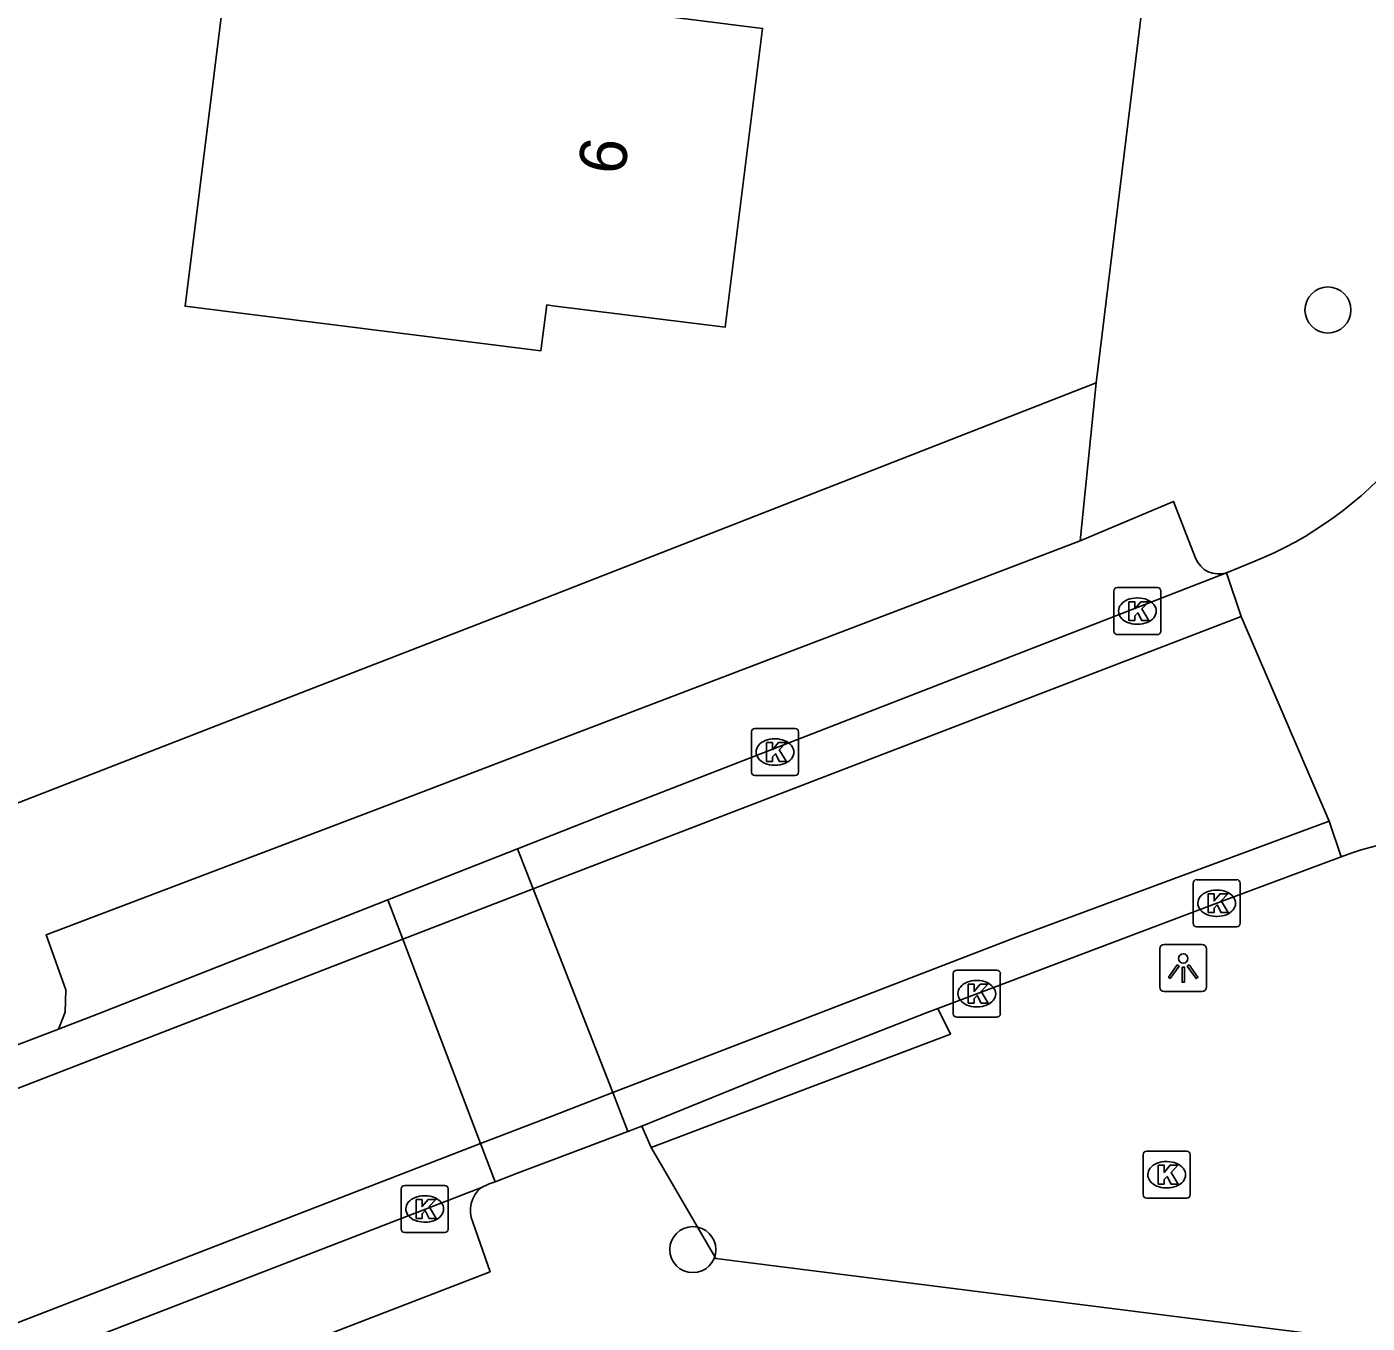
# Model space of a CAD drawing. Extents: x 161696 to 162377, y 380761 to 381673.
# Drawn here: x 161988.83 to 162017.3, y 381243.39 to 381270.92 of the extents above; entities that cross this region are included whole.
import ezdxf

# ---------------------------------------------------------------- set-up
doc = ezdxf.new("R2010")
doc.units = 0
for name, color, linetype in [('IMGEO_Boom', 7, 'Continuous'), ('IMGEO_Kolk', 7, 'Continuous'), ('IMGEO_Lichtpunt', 7, 'Continuous'), ('IMGEO_Pand', 7, 'Continuous'), ('IMGEO_Pand_nummerreeks', 7, 'Continuous'), ('IMGEO_Rijbaan_lokaal_open', 7, 'Continuous'), ('IMGEO_Voetpad_open', 7, 'Continuous')]:
    doc.layers.add(name, color=color, linetype=linetype)

msp = doc.modelspace()

# ---------------------------------------------------------------- linework, layer by layer
at = {"layer": 'IMGEO_Boom'}
for centre in [(162016.469, 381264.907), (162002.977, 381244.955)]:
    msp.add_circle(centre, 0.489, dxfattribs=at)
at = {"layer": 'IMGEO_Kolk'}
for p, q in [((162011.92, 381258.088), (162011.92, 381258.94)), ((162011.995, 381259.014), (162012.847, 381259.014)), ((162012.408, 381258.794), (162012.433, 381258.794)), ((162012.921, 381258.94), (162012.921, 381258.088)), ((162012.431, 381258.234), (162012.406, 381258.234)), ((162012.847, 381258.014), (162011.995, 381258.014)), ((162004.222, 381255.095), (162004.222, 381255.947)), ((162004.297, 381256.021), (162005.149, 381256.021)), ((162005.223, 381255.947), (162005.223, 381255.095)), ((162004.71, 381255.801), (162004.735, 381255.801)), ((162004.733, 381255.241), (162004.708, 381255.241)), ((162005.149, 381255.021), (162004.297, 381255.021)), ((162013.68, 381252.811), (162014.532, 381252.811)), ((162013.605, 381251.885), (162013.605, 381252.737)), ((162014.093, 381252.591), (162014.118, 381252.591)), ((162014.606, 381252.737), (162014.606, 381251.885)), ((162014.116, 381252.031), (162014.091, 381252.031)), ((162014.532, 381251.811), (162013.68, 381251.811)), ((162008.508, 381249.964), (162008.508, 381250.816)), ((162008.583, 381250.89), (162009.435, 381250.89)), ((162009.509, 381250.816), (162009.509, 381249.964)), ((162008.996, 381250.67), (162009.021, 381250.67)), ((162009.019, 381250.11), (162008.994, 381250.11)), ((162009.435, 381249.89), (162008.583, 381249.89)), ((162012.543, 381246.12), (162012.543, 381246.972)), ((162012.618, 381247.046), (162013.47, 381247.046)), ((162013.031, 381246.826), (162013.056, 381246.826)), ((162013.544, 381246.972), (162013.544, 381246.12)), ((161996.78, 381245.393), (161996.78, 381246.245)), ((161996.855, 381246.319), (161997.707, 381246.319)), ((161997.781, 381246.245), (161997.781, 381245.393)), ((162013.054, 381246.266), (162013.029, 381246.266)), ((161997.268, 381246.099), (161997.293, 381246.099)), ((162013.47, 381246.046), (162012.618, 381246.046)), ((161997.291, 381245.539), (161997.266, 381245.539)), ((161997.707, 381245.319), (161996.855, 381245.319))]:
    msp.add_line(p, q, dxfattribs=at)
for points in [[(162011.92, 381258.088), (162011.92, 381258.94)], [(162011.995, 381259.014), (162012.847, 381259.014)], [(162012.921, 381258.94), (162012.921, 381258.088)], [(162012.241, 381258.714), (162012.364, 381258.714), (162012.364, 381258.563), (162012.494, 381258.714), (162012.658, 381258.714), (162012.512, 381258.563), (162012.665, 381258.314), (162012.513, 381258.314), (162012.428, 381258.478), (162012.364, 381258.411), (162012.364, 381258.314), (162012.241, 381258.314), (162012.241, 381258.714)], [(162012.847, 381258.014), (162011.995, 381258.014)], [(162004.222, 381255.095), (162004.222, 381255.947)], [(162004.297, 381256.021), (162005.149, 381256.021)], [(162005.223, 381255.947), (162005.223, 381255.095)], [(162004.543, 381255.721), (162004.666, 381255.721), (162004.666, 381255.57), (162004.796, 381255.721), (162004.96, 381255.721), (162004.814, 381255.57), (162004.967, 381255.321), (162004.815, 381255.321), (162004.73, 381255.485), (162004.666, 381255.418), (162004.666, 381255.321), (162004.543, 381255.321), (162004.543, 381255.721)], [(162005.149, 381255.021), (162004.297, 381255.021)], [(162013.68, 381252.811), (162014.532, 381252.811)], [(162013.605, 381251.885), (162013.605, 381252.737)], [(162013.926, 381252.511), (162014.049, 381252.511), (162014.049, 381252.36), (162014.179, 381252.511), (162014.343, 381252.511), (162014.197, 381252.36), (162014.35, 381252.111), (162014.198, 381252.111), (162014.113, 381252.275), (162014.049, 381252.208), (162014.049, 381252.111), (162013.926, 381252.111), (162013.926, 381252.511)], [(162014.606, 381252.737), (162014.606, 381251.885)], [(162014.532, 381251.811), (162013.68, 381251.811)], [(162008.508, 381249.964), (162008.508, 381250.816)], [(162008.583, 381250.89), (162009.435, 381250.89)], [(162009.509, 381250.816), (162009.509, 381249.964)], [(162008.829, 381250.59), (162008.952, 381250.59), (162008.952, 381250.439), (162009.082, 381250.59), (162009.246, 381250.59), (162009.1, 381250.439), (162009.253, 381250.19), (162009.101, 381250.19), (162009.016, 381250.354), (162008.952, 381250.287), (162008.952, 381250.19), (162008.829, 381250.19), (162008.829, 381250.59)], [(162009.435, 381249.89), (162008.583, 381249.89)], [(162012.543, 381246.12), (162012.543, 381246.972)], [(162012.618, 381247.046), (162013.47, 381247.046)], [(162013.544, 381246.972), (162013.544, 381246.12)], [(162012.864, 381246.746), (162012.987, 381246.746), (162012.987, 381246.595), (162013.117, 381246.746), (162013.281, 381246.746), (162013.135, 381246.595), (162013.288, 381246.346), (162013.136, 381246.346), (162013.051, 381246.51), (162012.987, 381246.443), (162012.987, 381246.346), (162012.864, 381246.346), (162012.864, 381246.746)], [(161996.78, 381245.393), (161996.78, 381246.245)], [(161996.855, 381246.319), (161997.707, 381246.319)], [(161997.781, 381246.245), (161997.781, 381245.393)], [(161997.101, 381246.019), (161997.224, 381246.019), (161997.224, 381245.868), (161997.354, 381246.019), (161997.518, 381246.019), (161997.372, 381245.868), (161997.525, 381245.619), (161997.373, 381245.619), (161997.288, 381245.783), (161997.224, 381245.716), (161997.224, 381245.619), (161997.101, 381245.619), (161997.101, 381246.019)], [(162013.47, 381246.046), (162012.618, 381246.046)], [(161997.707, 381245.319), (161996.855, 381245.319)]]:
    msp.add_lwpolyline(points, dxfattribs=at)
for centre, start, end in [((162011.997, 381258.938), 91.552, 178.448), ((162011.997, 381258.938), 91.552, 178.448), ((162012.845, 381258.938), 1.552, 88.448), ((162012.845, 381258.938), 1.552, 88.448), ((162011.997, 381258.09), 181.552, 268.448), ((162011.997, 381258.09), 181.552, 268.448), ((162012.845, 381258.09), 271.552, 358.448), ((162012.845, 381258.09), 271.552, 358.448), ((162004.299, 381255.945), 91.552, 178.448), ((162004.299, 381255.945), 91.552, 178.448), ((162005.147, 381255.945), 1.552, 88.448), ((162005.147, 381255.945), 1.552, 88.448), ((162004.299, 381255.097), 181.552, 268.448), ((162004.299, 381255.097), 181.552, 268.448), ((162005.147, 381255.097), 271.552, 358.448), ((162005.147, 381255.097), 271.552, 358.448), ((162013.682, 381252.735), 91.552, 178.448), ((162013.682, 381252.735), 91.552, 178.448), ((162014.53, 381252.735), 1.552, 88.448), ((162014.53, 381252.735), 1.552, 88.448), ((162013.682, 381251.887), 181.552, 268.448), ((162013.682, 381251.887), 181.552, 268.448), ((162014.53, 381251.887), 271.552, 358.448), ((162014.53, 381251.887), 271.552, 358.448), ((162008.585, 381250.814), 91.552, 178.448), ((162008.585, 381250.814), 91.552, 178.448), ((162009.433, 381250.814), 1.552, 88.448), ((162009.433, 381250.814), 1.552, 88.448), ((162008.585, 381249.966), 181.552, 268.448), ((162008.585, 381249.966), 181.552, 268.448), ((162009.433, 381249.966), 271.552, 358.448), ((162009.433, 381249.966), 271.552, 358.448), ((162012.62, 381246.97), 91.552, 178.448), ((162012.62, 381246.97), 91.552, 178.448), ((162013.468, 381246.97), 1.552, 88.448), ((162013.468, 381246.97), 1.552, 88.448), ((161996.857, 381246.243), 91.552, 178.448), ((161996.857, 381246.243), 91.552, 178.448), ((161997.705, 381246.243), 1.552, 88.448), ((161997.705, 381246.243), 1.552, 88.448), ((162012.62, 381246.122), 181.552, 268.448), ((162012.62, 381246.122), 181.552, 268.448), ((162013.468, 381246.122), 271.552, 358.448), ((162013.468, 381246.122), 271.552, 358.448), ((161996.857, 381245.395), 181.552, 268.448), ((161996.857, 381245.395), 181.552, 268.448), ((161997.705, 381245.395), 271.552, 358.448), ((161997.705, 381245.395), 271.552, 358.448)]:
    msp.add_arc(centre, 0.0765, start, end, dxfattribs=at)
for centre, major_axis, ratio, start_param, end_param in [((162012.407, 381258.514), (-0.387, 0.002), 0.722429, 4.712389, 7.853982), ((162012.432, 381258.514), (-0.39, 0.002), 0.717154, 1.570796, 4.712389), ((162004.709, 381255.521), (-0.387, 0.002), 0.722429, 4.712389, 7.853982), ((162004.734, 381255.521), (-0.39, 0.002), 0.717154, 1.570796, 4.712389), ((162014.092, 381252.311), (-0.387, 0.002), 0.722429, 4.712389, 7.853982), ((162014.117, 381252.311), (-0.39, 0.002), 0.717154, 1.570796, 4.712389), ((162008.995, 381250.39), (-0.387, 0.002), 0.722429, 4.712389, 7.853982), ((162009.02, 381250.39), (-0.39, 0.002), 0.717154, 1.570796, 4.712389), ((162013.03, 381246.546), (-0.387, 0.002), 0.722429, 4.712389, 7.853982), ((162013.055, 381246.546), (-0.39, 0.002), 0.717154, 1.570796, 4.712389), ((161997.267, 381245.819), (-0.387, 0.002), 0.722429, 4.712389, 7.853982), ((161997.292, 381245.819), (-0.39, 0.002), 0.717154, 1.570796, 4.712389)]:
    msp.add_ellipse(centre, major_axis=major_axis, ratio=ratio, start_param=start_param, end_param=end_param, dxfattribs=at)
at = {"layer": 'IMGEO_Lichtpunt'}
for p, q in [((162012.895, 381251.339), (162012.895, 381250.532)), ((162012.895, 381251.339), (162012.895, 381250.532)), ((162013.797, 381251.434), (162012.989, 381251.434)), ((162013.797, 381251.434), (162012.989, 381251.434)), ((162013.891, 381250.532), (162013.891, 381251.339)), ((162013.891, 381250.532), (162013.891, 381251.339)), ((162012.989, 381250.438), (162013.797, 381250.438)), ((162012.989, 381250.438), (162013.797, 381250.438))]:
    msp.add_line(p, q, dxfattribs=at)
for points in [[(162013.269, 381251.003), (162013.308, 381250.975), (162013.12, 381250.713), (162013.082, 381250.74), (162013.269, 381251.003)], [(162013.371, 381250.955), (162013.418, 381250.955), (162013.418, 381250.633), (162013.371, 381250.633), (162013.371, 381250.955)], [(162013.481, 381250.975), (162013.519, 381251.002), (162013.706, 381250.74), (162013.667, 381250.712), (162013.481, 381250.975)]]:
    msp.add_lwpolyline(points, dxfattribs=at)
msp.add_circle((162013.394, 381251.137), 0.0994, dxfattribs=at)
for centre, start, end in [((162012.989, 381251.339), 90, 180), ((162012.989, 381251.339), 90, 180), ((162013.797, 381251.339), 0, 90), ((162013.797, 381251.339), 0, 90), ((162012.989, 381250.532), 180, 270), ((162012.989, 381250.532), 180, 270), ((162013.797, 381250.532), 270, 0), ((162013.797, 381250.532), 270, 360)]:
    msp.add_arc(centre, 0.0946, start, end, dxfattribs=at)
at = {"layer": 'IMGEO_Pand'}
msp.add_lwpolyline([(161993.42, 381274.819), (161997.193, 381274.348), (161996.879, 381271.833), (162000, 381271.443), (162004.457, 381270.886), (162003.663, 381264.54), (162000, 381264.998), (161999.872, 381265.014), (161999.751, 381264.042), (161992.191, 381264.987), (161993.42, 381274.819)], dxfattribs=at)
at = {"layer": 'IMGEO_Rijbaan_lokaal_open'}
for points in [[(161999.252, 381253.464), (162001.194, 381254.227), (162014.316, 381259.328)], [(162014.869, 381259.555), (162014.316, 381259.328)], [(162014.316, 381259.328), (162014.627, 381258.401)], [(162014.627, 381258.401), (162000, 381252.781), (161999.582, 381252.619)], [(162016.493, 381254.053), (162014.627, 381258.401)], [(162001.274, 381248.289), (162005.72, 381250), (162009.87, 381251.597), (162016.493, 381254.053)], [(162016.493, 381254.053), (162016.751, 381253.296)], [(161999.252, 381253.464), (161996.496, 381252.381)], [(161999.582, 381252.619), (161999.252, 381253.464)], [(162016.751, 381253.296), (162014.106, 381252.311), (162009.009, 381250.39), (162008.183, 381250.078)], [(161996.814, 381251.547), (161999.582, 381252.619)], [(161999.582, 381252.619), (162001.274, 381248.289)], [(161996.496, 381252.381), (161990.439, 381250), (161989.5, 381249.639)], [(161996.814, 381251.547), (161996.496, 381252.381)], [(161996.814, 381251.547), (161992.817, 381250), (161937.81, 381228.704)], [(161998.467, 381247.206), (161996.814, 381251.547)], [(162008.183, 381250.078), (162007.955, 381249.992), (162004.7, 381248.718), (162001.891, 381247.578)], [(161989.5, 381249.639), (161988.088, 381249.097)], [(162001.274, 381248.289), (162000, 381247.799), (161998.467, 381247.206)], [(162001.596, 381247.466), (162001.274, 381248.289)], [(162001.596, 381247.466), (162000, 381246.861), (161999.267, 381246.583), (161998.776, 381246.396)], [(162001.891, 381247.578), (162001.596, 381247.466)], [(161939.504, 381224.395), (161998.467, 381247.206)], [(161998.776, 381246.396), (161998.467, 381247.206)], [(161966.943, 381234.1), (161985.688, 381241.337), (161998.484, 381246.272)], [(161998.484, 381246.272), (161998.651, 381246.349), (161998.776, 381246.396)]]:
    msp.add_lwpolyline(points, dxfattribs=at)
for centre, radius, start, end in [((162011.939, 381266.941), 7.946, 291.6379, 348.3114), ((162019.359, 381246.403), 7.37, 56.0455, 110.7208)]:
    msp.add_arc(centre, radius, start, end, dxfattribs=at)
at = {"layer": 'IMGEO_Voetpad_open'}
for points in [[(162011.546, 381263.36), (162015.076, 381292.22), (162000, 381294.145), (161921.176, 381304.696), (161918.702, 381305.015), (161871.402, 381311.107)], [(161867.852, 381207.538), (161977.201, 381250), (161995.053, 381256.932), (162000, 381258.853), (162011.546, 381263.36)], [(162011.205, 381260.006), (162011.546, 381263.36)], [(162013.658, 381259.636), (162013.191, 381260.844), (162011.205, 381260.006)], [(161989.5, 381249.639), (161989.646, 381250), (161989.656, 381250.473), (161989.239, 381251.642), (161996.14, 381254.262), (162000.537, 381255.938), (162011.205, 381260.006)], [(162002.095, 381247.121), (162008.452, 381249.533), (162008.183, 381250.078)], [(162002.095, 381247.121), (162001.891, 381247.578)], [(162035.667, 381241.439), (162035.104, 381241.51), (162031.933, 381241.935), (162031.847, 381241.185), (162003.464, 381244.766), (162002.095, 381247.121)], [(161998.304, 381245.539), (161998.67, 381244.485), (161967.913, 381232.62), (161967.522, 381233.725)]]:
    msp.add_lwpolyline(points, dxfattribs=at)
for centre, radius, start, end in [((162014.148, 381259.827), 0.526, 201.2663, 288.5665), ((161998.869, 381245.789), 0.618, 128.5505, 203.8557)]:
    msp.add_arc(centre, radius, start, end, dxfattribs=at)

# ---------------------------------------------------------------- texts
at = {"layer": 'IMGEO_Pand_nummerreeks'}
msp.add_text('6', height=1, rotation=82.8683, dxfattribs=at).set_placement((162001.525, 381267.753))

doc.saveas('drawing.dxf')
